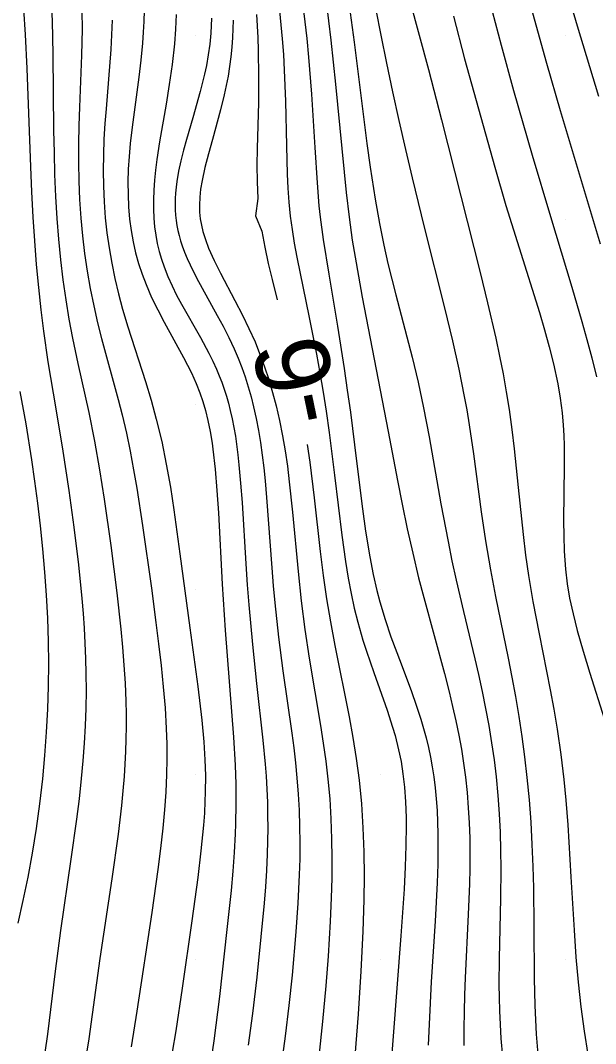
# Model space of a CAD drawing. Extents: x 2602990 to 2605851, y 618069 to 619180.
# Drawn here: x 2604175.25 to 2604190.81, y 618512.72 to 618540.4 of the extents above; entities that cross this region are included whole.
import ezdxf

# ---------------------------------------------------------------- set-up
doc = ezdxf.new("R2010")
doc.units = 0
for name, color, linetype in [('Default', 7, 'Continuous'), ('DTM Contours Major', 7, 'Continuous'), ('DTM Contours Major Text', 7, 'Continuous'), ('DTM Contours Minor', 7, 'Continuous'), ('Exist DTM Breakline', 7, 'Continuous'), ('Exist DTM Scan Elevation Point', 7, 'Continuous')]:
    doc.layers.add(name, color=color, linetype=linetype)

# ---------------------------------------------------------------- blocks, each defined once
blk = doc.blocks.new('POINT_DISPLAY')
at = {"layer": 'Default'}
blk.add_line((0, 0), (0, 0), dxfattribs=at)

msp = doc.modelspace()

# ---------------------------------------------------------------- linework, layer by layer
at = {"layer": 'DTM Contours Major'}
for points in [[(2604189.948, 618541.516), (2604190.313, 618540.253), (2604190.889, 618538.35)], [(2604181.635, 618540.558), (2604181.672, 618539.934), (2604181.685, 618539.581), (2604181.695, 618538.879), (2604181.688, 618538.177), (2604181.656, 618536.932), (2604181.65, 618536.483), (2604181.655, 618536.032), (2604181.676, 618535.581), (2604181.611, 618535.115), (2604181.78, 618534.696), (2604181.861, 618534.262), (2604181.957, 618533.826), (2604182.063, 618533.388), (2604182.202, 618532.839)], [(2604183.012, 618528.924), (2604183.077, 618528.449), (2604183.194, 618527.486), (2604183.361, 618526.027), (2604183.442, 618525.38), (2604183.534, 618524.748), (2604183.638, 618524.124), (2604183.755, 618523.488), (2604184.143, 618521.556), (2604184.245, 618520.997), (2604184.337, 618520.426), (2604184.414, 618519.846), (2604184.476, 618519.203), (2604184.518, 618518.553), (2604184.54, 618517.901), (2604184.547, 618517.25), (2604184.541, 618516.605), (2604184.517, 618515.751), (2604184.465, 618514.678), (2604184.39, 618513.511), (2604184.298, 618512.38)]]:
    msp.add_lwpolyline(points, dxfattribs=at)
at = {"layer": 'DTM Contours Minor'}
for points in [[(2604182.841, 618541.254), (2604182.95, 618540.356), (2604182.997, 618539.909), (2604183.045, 618539.403), (2604183.125, 618538.402), (2604183.218, 618536.957), (2604183.276, 618536.005), (2604183.327, 618535.383), (2604183.36, 618535.072), (2604183.441, 618534.468), (2604183.592, 618533.53), (2604183.828, 618532.125), (2604184.008, 618530.982), (2604184.095, 618530.394), (2604184.177, 618529.8), (2604184.346, 618528.47), (2604184.507, 618527.185), (2604184.591, 618526.58), (2604184.702, 618525.886), (2604184.794, 618525.409), (2604184.892, 618524.976), (2604184.972, 618524.67), (2604185.117, 618524.189), (2604185.277, 618523.718), (2604185.55, 618522.988), (2604185.828, 618522.247), (2604185.961, 618521.872), (2604186.083, 618521.494), (2604186.158, 618521.241), (2604186.226, 618520.987), (2604186.288, 618520.73), (2604186.344, 618520.469), (2604186.392, 618520.205), (2604186.434, 618519.937), (2604186.472, 618519.64), (2604186.502, 618519.337), (2604186.524, 618519.027), (2604186.538, 618518.711), (2604186.546, 618518.388), (2604186.548, 618518.058), (2604186.54, 618517.569), (2604186.523, 618517.067), (2604186.468, 618516.03), (2604186.366, 618514.389), (2604186.308, 618513.242), (2604186.287, 618512.678)], [(2604176.085, 618540.966), (2604176.112, 618540.376), (2604176.132, 618539.489), (2604176.15, 618537.417), (2604176.161, 618536.823), (2604176.178, 618536.226), (2604176.203, 618535.631), (2604176.238, 618535.038), (2604176.282, 618534.476), (2604176.338, 618533.922), (2604176.403, 618533.376), (2604176.479, 618532.84), (2604176.564, 618532.316), (2604176.658, 618531.806), (2604176.803, 618531.117), (2604177.1, 618529.787), (2604177.253, 618529.016), (2604177.39, 618528.237), (2604177.516, 618527.448), (2604177.696, 618526.193), (2604177.858, 618524.909), (2604177.966, 618523.93), (2604178.012, 618523.44), (2604178.051, 618522.951), (2604178.082, 618522.466), (2604178.102, 618521.985), (2604178.109, 618521.639), (2604178.111, 618521.296), (2604178.106, 618520.955), (2604178.095, 618520.617), (2604178.079, 618520.279), (2604178.057, 618519.942), (2604178.025, 618519.552), (2604177.986, 618519.163), (2604177.892, 618518.383), (2604177.722, 618517.171), (2604177.404, 618515.018), (2604177.099, 618512.847), (2604177.033, 618512.408)], [(2604183.519, 618540.907), (2604183.648, 618539.863), (2604183.777, 618538.676), (2604184.064, 618535.741), (2604184.142, 618535.078), (2604184.231, 618534.457), (2604184.334, 618533.837), (2604184.501, 618532.911), (2604185.198, 618529.279), (2604185.451, 618527.955), (2604185.58, 618527.307), (2604185.718, 618526.647), (2604185.866, 618525.982), (2604186.025, 618525.32), (2604186.162, 618524.788), (2604186.722, 618522.729), (2604186.85, 618522.233), (2604186.944, 618521.839), (2604187.031, 618521.449), (2604187.11, 618521.063), (2604187.18, 618520.68), (2604187.24, 618520.3), (2604187.292, 618519.921), (2604187.336, 618519.51), (2604187.369, 618519.099), (2604187.393, 618518.689), (2604187.406, 618518.278), (2604187.412, 618517.867), (2604187.409, 618517.455), (2604187.4, 618517.041), (2604187.367, 618516.208), (2604187.281, 618514.494), (2604187.264, 618514.037), (2604187.252, 618513.58), (2604187.246, 618513.122), (2604187.248, 618512.664)], [(2604184.122, 618541.01), (2604184.281, 618539.805), (2604184.627, 618537.071), (2604184.715, 618536.432), (2604184.848, 618535.56), (2604184.964, 618534.901), (2604185.083, 618534.318), (2604185.195, 618533.824), (2604185.408, 618532.973), (2604185.846, 618531.292), (2604186.01, 618530.608), (2604186.158, 618529.918), (2604186.307, 618529.13), (2604186.626, 618527.322), (2604186.82, 618526.298), (2604186.926, 618525.777), (2604187.039, 618525.254), (2604187.238, 618524.405), (2604187.546, 618523.13), (2604187.644, 618522.704), (2604187.744, 618522.243), (2604187.836, 618521.782), (2604187.921, 618521.319), (2604187.997, 618520.857), (2604188.064, 618520.394), (2604188.12, 618519.932), (2604188.168, 618519.43), (2604188.203, 618518.93), (2604188.228, 618518.433), (2604188.242, 618517.941), (2604188.248, 618517.455), (2604188.242, 618516.645), (2604188.204, 618515.021), (2604188.198, 618514.319), (2604188.202, 618513.963), (2604188.211, 618513.602), (2604188.228, 618513.234), (2604188.252, 618512.859), (2604188.295, 618512.368)], [(2604185.784, 618540.924), (2604186.288, 618539.068), (2604186.643, 618537.71), (2604187.691, 618533.582), (2604187.892, 618532.759), (2604188.113, 618531.799), (2604188.215, 618531.317), (2604188.31, 618530.834), (2604188.397, 618530.351), (2604188.475, 618529.868), (2604188.548, 618529.335), (2604188.612, 618528.805), (2604188.718, 618527.766), (2604188.85, 618526.486), (2604188.918, 618525.928), (2604188.996, 618525.384), (2604189.113, 618524.68), (2604189.283, 618523.801), (2604189.583, 618522.291), (2604189.68, 618521.763), (2604189.771, 618521.225), (2604189.873, 618520.541), (2604189.956, 618519.858), (2604190.01, 618519.304), (2604190.061, 618518.634), (2604190.144, 618517.231), (2604190.228, 618515.784), (2604190.28, 618515.059), (2604190.339, 618514.38), (2604190.412, 618513.712), (2604190.5, 618513.058), (2604190.604, 618512.425)], [(2604175.338, 618540.699), (2604175.384, 618540.014), (2604175.428, 618539.098), (2604175.522, 618536.44), (2604175.551, 618535.757), (2604175.588, 618535.076), (2604175.631, 618534.432), (2604175.682, 618533.797), (2604175.74, 618533.176), (2604175.806, 618532.572), (2604175.878, 618531.988), (2604175.997, 618531.16), (2604176.209, 618529.892), (2604176.398, 618528.744), (2604176.56, 618527.678), (2604176.696, 618526.688), (2604176.819, 618525.673), (2604176.911, 618524.758), (2604176.945, 618524.356), (2604176.974, 618523.952), (2604176.997, 618523.546), (2604177.014, 618523.139), (2604177.024, 618522.729), (2604177.026, 618522.261), (2604177.019, 618521.791), (2604177.002, 618521.318), (2604176.976, 618520.844), (2604176.941, 618520.369), (2604176.898, 618519.893), (2604176.839, 618519.342), (2604176.77, 618518.793), (2604176.619, 618517.71), (2604176.336, 618515.778), (2604176.192, 618514.678), (2604175.984, 618512.974), (2604175.914, 618512.476)], [(2604176.915, 618540.649), (2604176.918, 618540.164), (2604176.904, 618539.46), (2604176.849, 618538.048), (2604176.834, 618537.554), (2604176.826, 618537.056), (2604176.825, 618536.555), (2604176.834, 618536.052), (2604176.854, 618535.549), (2604176.887, 618535.045), (2604176.931, 618534.566), (2604176.989, 618534.088), (2604177.059, 618533.613), (2604177.141, 618533.142), (2604177.235, 618532.675), (2604177.341, 618532.212), (2604177.446, 618531.795), (2604177.9, 618530.143), (2604178.006, 618529.727), (2604178.119, 618529.236), (2604178.222, 618528.741), (2604178.315, 618528.242), (2604178.4, 618527.74), (2604178.555, 618526.733), (2604178.794, 618525.037), (2604178.917, 618524.113), (2604178.99, 618523.53), (2604179.058, 618522.948), (2604179.116, 618522.371), (2604179.163, 618521.801), (2604179.196, 618521.244), (2604179.209, 618520.823), (2604179.212, 618520.409), (2604179.205, 618519.997), (2604179.184, 618519.521), (2604179.151, 618519.039), (2604179.105, 618518.547), (2604179.044, 618517.993), (2604178.972, 618517.425), (2604178.808, 618516.261), (2604178.402, 618513.592), (2604178.244, 618512.626)], [(2604178.597, 618540.663), (2604178.588, 618540.369), (2604178.574, 618540.076), (2604178.553, 618539.784), (2604178.508, 618539.322), (2604178.453, 618538.864), (2604178.273, 618537.512), (2604178.223, 618537.071), (2604178.192, 618536.718), (2604178.171, 618536.37), (2604178.161, 618536.026), (2604178.163, 618535.687), (2604178.177, 618535.353), (2604178.206, 618535.024), (2604178.247, 618534.715), (2604178.301, 618534.412), (2604178.369, 618534.113), (2604178.45, 618533.82), (2604178.544, 618533.533), (2604178.651, 618533.251), (2604178.802, 618532.906), (2604178.967, 618532.568), (2604179.141, 618532.238), (2604179.666, 618531.283), (2604179.878, 618530.862), (2604180.004, 618530.579), (2604180.105, 618530.32), (2604180.185, 618530.085), (2604180.256, 618529.842), (2604180.323, 618529.574), (2604180.383, 618529.277), (2604180.435, 618528.963), (2604180.458, 618528.8), (2604180.519, 618528.261), (2604180.567, 618527.685), (2604180.606, 618527.078), (2604180.707, 618525.15), (2604180.79, 618523.904), (2604181.014, 618521.01), (2604181.058, 618520.249), (2604181.075, 618519.733), (2604181.079, 618519.199), (2604181.069, 618518.663), (2604181.059, 618518.392), (2604181.031, 618517.89), (2604180.994, 618517.378), (2604180.949, 618516.859), (2604180.84, 618515.801), (2604180.633, 618513.995), (2604180.48, 618512.795), (2604180.394, 618512.189)], [(2604179.465, 618540.558), (2604179.449, 618540.158), (2604179.421, 618539.762), (2604179.359, 618539.206), (2604179.28, 618538.661), (2604179.191, 618538.13), (2604179.013, 618537.114), (2604178.94, 618536.634), (2604178.904, 618536.351), (2604178.876, 618536.076), (2604178.858, 618535.808), (2604178.848, 618535.547), (2604178.849, 618535.293), (2604178.86, 618535.045), (2604178.881, 618534.814), (2604178.913, 618534.587), (2604178.954, 618534.366), (2604179.005, 618534.149), (2604179.067, 618533.936), (2604179.137, 618533.728), (2604179.239, 618533.471), (2604179.353, 618533.218), (2604179.478, 618532.969), (2604179.609, 618532.724), (2604180.122, 618531.82), (2604180.35, 618531.397), (2604180.457, 618531.182), (2604180.557, 618530.963), (2604180.631, 618530.787), (2604180.7, 618530.607), (2604180.764, 618530.424), (2604180.824, 618530.237), (2604180.879, 618530.045), (2604180.929, 618529.848), (2604180.98, 618529.622), (2604181.025, 618529.388), (2604181.066, 618529.147), (2604181.135, 618528.641), (2604181.164, 618528.376), (2604181.21, 618527.878), (2604181.248, 618527.357), (2604181.348, 618525.7), (2604181.386, 618525.131), (2604181.428, 618524.588), (2604181.527, 618523.51), (2604181.638, 618522.459), (2604181.81, 618520.93), (2604181.873, 618520.273), (2604181.898, 618519.949), (2604181.919, 618519.597), (2604181.933, 618519.246), (2604181.94, 618518.897), (2604181.941, 618518.547), (2604181.937, 618518.196), (2604181.926, 618517.843), (2604181.906, 618517.403), (2604181.878, 618516.96), (2604181.844, 618516.513), (2604181.76, 618515.61), (2604181.643, 618514.512), (2604181.526, 618513.532), (2604181.413, 618512.677)], [(2604182.261, 618540.656), (2604182.3, 618540.277), (2604182.333, 618539.901), (2604182.365, 618539.474), (2604182.39, 618539.051), (2604182.426, 618538.212), (2604182.453, 618537.003), (2604182.471, 618536.241), (2604182.488, 618535.862), (2604182.514, 618535.483), (2604182.552, 618535.104), (2604182.601, 618534.738), (2604182.661, 618534.369), (2604182.73, 618533.996), (2604183.067, 618532.362), (2604183.261, 618531.369), (2604183.353, 618530.86), (2604183.44, 618530.345), (2604183.522, 618529.827), (2604183.605, 618529.246), (2604183.751, 618528.095), (2604183.947, 618526.473), (2604184.045, 618525.758), (2604184.117, 618525.31), (2604184.195, 618524.891), (2604184.28, 618524.497), (2604184.376, 618524.115), (2604184.516, 618523.629), (2604184.611, 618523.334), (2604184.811, 618522.755), (2604185.174, 618521.735), (2604185.32, 618521.281), (2604185.387, 618521.052), (2604185.484, 618520.664), (2604185.549, 618520.346), (2604185.601, 618520.016), (2604185.643, 618519.655), (2604185.671, 618519.259), (2604185.686, 618518.838), (2604185.688, 618518.618), (2604185.682, 618518.076), (2604185.661, 618517.501), (2604185.629, 618516.898), (2604185.541, 618515.629), (2604185.135, 618510.319)], [(2604184.868, 618540.681), (2604185, 618540), (2604185.154, 618539.241), (2604185.318, 618538.467), (2604185.489, 618537.686), (2604185.667, 618536.907), (2604185.848, 618536.136), (2604186.175, 618534.8), (2604186.724, 618532.626), (2604186.942, 618531.726), (2604187.113, 618530.963), (2604187.261, 618530.224), (2604187.326, 618529.86), (2604187.392, 618529.461), (2604187.506, 618528.67), (2604187.717, 618527.106), (2604187.835, 618526.323), (2604187.968, 618525.536), (2604188.104, 618524.817), (2604188.447, 618523.148), (2604188.547, 618522.633), (2604188.643, 618522.107), (2604188.733, 618521.571), (2604188.817, 618521.026), (2604188.892, 618520.475), (2604188.956, 618519.92), (2604189.013, 618519.313), (2604189.057, 618518.706), (2604189.09, 618518.104), (2604189.114, 618517.51), (2604189.129, 618516.928), (2604189.142, 618515.888), (2604189.152, 618514.483), (2604189.169, 618513.751), (2604189.206, 618512.972), (2604189.246, 618512.434)], [(2604186.97, 618540.516), (2604187.27, 618539.362), (2604187.64, 618538.007), (2604188.086, 618536.425), (2604188.388, 618535.392), (2604188.741, 618534.244), (2604189.291, 618532.498), (2604189.43, 618532.03), (2604189.559, 618531.567), (2604189.675, 618531.111), (2604189.792, 618530.566), (2604189.858, 618530.18), (2604189.909, 618529.781), (2604189.938, 618529.445), (2604189.953, 618529.171), (2604189.962, 618528.897), (2604189.966, 618528.346), (2604189.946, 618526.858), (2604189.949, 618526.45), (2604189.963, 618526.041), (2604189.998, 618525.553), (2604190.046, 618525.158), (2604190.11, 618524.77), (2604190.201, 618524.341), (2604190.313, 618523.897), (2604190.474, 618523.331), (2604190.656, 618522.742), (2604191.048, 618521.516)], [(2604188.014, 618540.645), (2604188.258, 618539.726), (2604188.595, 618538.501), (2604189.096, 618536.753), (2604189.591, 618535.089), (2604190.173, 618533.18), (2604190.444, 618532.249), (2604190.579, 618531.763), (2604190.712, 618531.266), (2604190.84, 618530.76)], [(2604189.105, 618540.602), (2604189.482, 618539.243), (2604189.852, 618537.965), (2604190.933, 618534.351)], [(2604177.73, 618540.401), (2604177.719, 618540.011), (2604177.697, 618539.609), (2604177.636, 618538.808), (2604177.567, 618538.008), (2604177.537, 618537.607), (2604177.512, 618537.185), (2604177.496, 618536.761), (2604177.49, 618536.337), (2604177.495, 618535.912), (2604177.513, 618535.486), (2604177.545, 618535.059), (2604177.59, 618534.65), (2604177.649, 618534.241), (2604177.721, 618533.83), (2604177.807, 618533.419), (2604177.905, 618533.005), (2604178.016, 618532.59), (2604178.16, 618532.107), (2604178.633, 618530.631), (2604178.786, 618530.126), (2604178.928, 618529.614), (2604179.074, 618529.005), (2604179.199, 618528.39), (2604179.308, 618527.773), (2604179.403, 618527.159), (2604179.567, 618525.964), (2604179.832, 618523.964), (2604180.048, 618522.38), (2604180.158, 618521.466), (2604180.213, 618520.885), (2604180.245, 618520.391), (2604180.257, 618519.972), (2604180.254, 618519.511), (2604180.245, 618519.275), (2604180.228, 618518.954), (2604180.203, 618518.624), (2604180.135, 618517.935), (2604180.047, 618517.208), (2604179.89, 618516.038), (2604179.628, 618514.221), (2604179.452, 618513.066), (2604179.356, 618512.488)], [(2604180.423, 618540.459), (2604180.403, 618540.057), (2604180.375, 618539.759), (2604180.335, 618539.466), (2604180.283, 618539.176), (2604180.233, 618538.941), (2604180.116, 618538.471), (2604179.913, 618537.765), (2604179.742, 618537.18), (2604179.663, 618536.889), (2604179.591, 618536.601), (2604179.53, 618536.318), (2604179.483, 618536.039), (2604179.463, 618535.883), (2604179.448, 618535.728), (2604179.439, 618535.576), (2604179.436, 618535.425), (2604179.439, 618535.276), (2604179.449, 618535.129), (2604179.464, 618534.989), (2604179.485, 618534.85), (2604179.512, 618534.713), (2604179.544, 618534.575), (2604179.583, 618534.439), (2604179.627, 618534.302), (2604179.69, 618534.131), (2604179.762, 618533.959), (2604179.841, 618533.785), (2604180.018, 618533.434), (2604180.578, 618532.417), (2604180.736, 618532.124), (2604180.888, 618531.823), (2604181.033, 618531.515), (2604181.139, 618531.265), (2604181.238, 618531.011), (2604181.33, 618530.752), (2604181.414, 618530.487), (2604181.491, 618530.216), (2604181.561, 618529.94), (2604181.63, 618529.626), (2604181.691, 618529.304), (2604181.745, 618528.975), (2604181.792, 618528.639), (2604181.833, 618528.296), (2604181.869, 618527.946), (2604181.91, 618527.489), (2604182.05, 618525.587), (2604182.09, 618525.102), (2604182.133, 618524.639), (2604182.234, 618523.716), (2604182.351, 618522.8), (2604182.59, 618521.119), (2604182.644, 618520.715), (2604182.692, 618520.311), (2604182.733, 618519.909), (2604182.768, 618519.47), (2604182.792, 618519.031), (2604182.806, 618518.593), (2604182.811, 618518.155), (2604182.807, 618517.719), (2604182.796, 618517.283), (2604182.76, 618516.514), (2604182.706, 618515.745), (2604182.6, 618514.566), (2604182.514, 618513.749), (2604182.415, 618512.919), (2604182.297, 618512.054)], [(2604181.007, 618540.407), (2604181.001, 618540.17), (2604180.99, 618539.935), (2604180.97, 618539.67), (2604180.943, 618539.409), (2604180.909, 618539.15), (2604180.868, 618538.893), (2604180.821, 618538.638), (2604180.767, 618538.384), (2604180.666, 618537.975), (2604180.445, 618537.176), (2604180.337, 618536.792), (2604180.242, 618536.421), (2604180.165, 618536.065), (2604180.127, 618535.836), (2604180.103, 618535.613), (2604180.094, 618535.396), (2604180.1, 618535.214), (2604180.117, 618535.033), (2604180.147, 618534.861), (2604180.188, 618534.687), (2604180.257, 618534.467), (2604180.342, 618534.24), (2604180.491, 618533.906), (2604180.665, 618533.557), (2604181.056, 618532.817), (2604181.257, 618532.428), (2604181.603, 618531.7), (2604181.855, 618531.027), (2604181.97, 618530.682), (2604182.075, 618530.33), (2604182.17, 618529.974), (2604182.262, 618529.571), (2604182.343, 618529.163), (2604182.413, 618528.75), (2604182.473, 618528.335), (2604182.526, 618527.917), (2604182.613, 618527.096), (2604182.762, 618525.485), (2604182.848, 618524.696), (2604182.948, 618523.922), (2604183.065, 618523.142), (2604183.37, 618521.326), (2604183.446, 618520.845), (2604183.514, 618520.36), (2604183.572, 618519.872), (2604183.619, 618519.335), (2604183.652, 618518.797), (2604183.671, 618518.259), (2604183.677, 618517.723), (2604183.673, 618517.19), (2604183.66, 618516.663), (2604183.633, 618516.025), (2604183.575, 618515.081), (2604183.514, 618514.284), (2604183.427, 618513.319), (2604183.325, 618512.365)], [(2604175.238, 618530.355), (2604175.394, 618529.488), (2604175.55, 618528.508), (2604175.633, 618527.934), (2604175.712, 618527.338), (2604175.785, 618526.724), (2604175.85, 618526.099), (2604175.907, 618525.467), (2604175.952, 618524.851), (2604175.985, 618524.229), (2604176.005, 618523.599), (2604176.011, 618522.996), (2604176.005, 618522.383), (2604175.985, 618521.764), (2604175.952, 618521.14), (2604175.905, 618520.513), (2604175.846, 618519.884), (2604175.767, 618519.207), (2604175.674, 618518.535), (2604175.567, 618517.871), (2604175.449, 618517.22), (2604175.318, 618516.586), (2604175.178, 618515.974)]]:
    msp.add_lwpolyline(points, dxfattribs=at)
at = {"layer": 'Exist DTM Breakline'}
msp.add_spline([(2604056.195, 618608.101), (2604070.612, 618564.846), (2604060.948, 618498.617), (2604052.223, 618447.183), (2604051.568, 618445.166), (2604051.779, 618438.355), (2604056.316, 618420.051), (2604056.045, 618414.227), (2604060.112, 618404.174), (2604065.814, 618393.977), (2604079.591, 618374.932), (2604102.645, 618354.376), (2604129.573, 618330.438), (2604185.644, 618288.739), (2604229.181, 618260.22), (2604259.941, 618240.43), (2604275.412, 618231.212), (2604276.014, 618212.47)], degree=3, dxfattribs=at)

# ---------------------------------------------------------------- block references
at = {"layer": 'Exist DTM Scan Elevation Point', "xscale": 1.3123333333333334, "yscale": 1.3123333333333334}
for p in [(2604180, 618540), (2604185, 618540), (2604190, 618540), (2604180, 618535), (2604185, 618535), (2604190, 618535), (2604180, 618530), (2604185, 618530), (2604190, 618530), (2604180, 618525), (2604185, 618525), (2604190, 618525), (2604180, 618520), (2604185, 618520), (2604190, 618520), (2604180, 618515), (2604185, 618515), (2604190, 618515)]:
    msp.add_blockref('POINT_DISPLAY', p, dxfattribs=at)

# ---------------------------------------------------------------- texts
at = {"layer": 'DTM Contours Major Text'}
msp.add_text('-6', height=2, rotation=101.6888, dxfattribs=at).set_placement((2604183.943, 618529.655))

doc.saveas('drawing.dxf')
